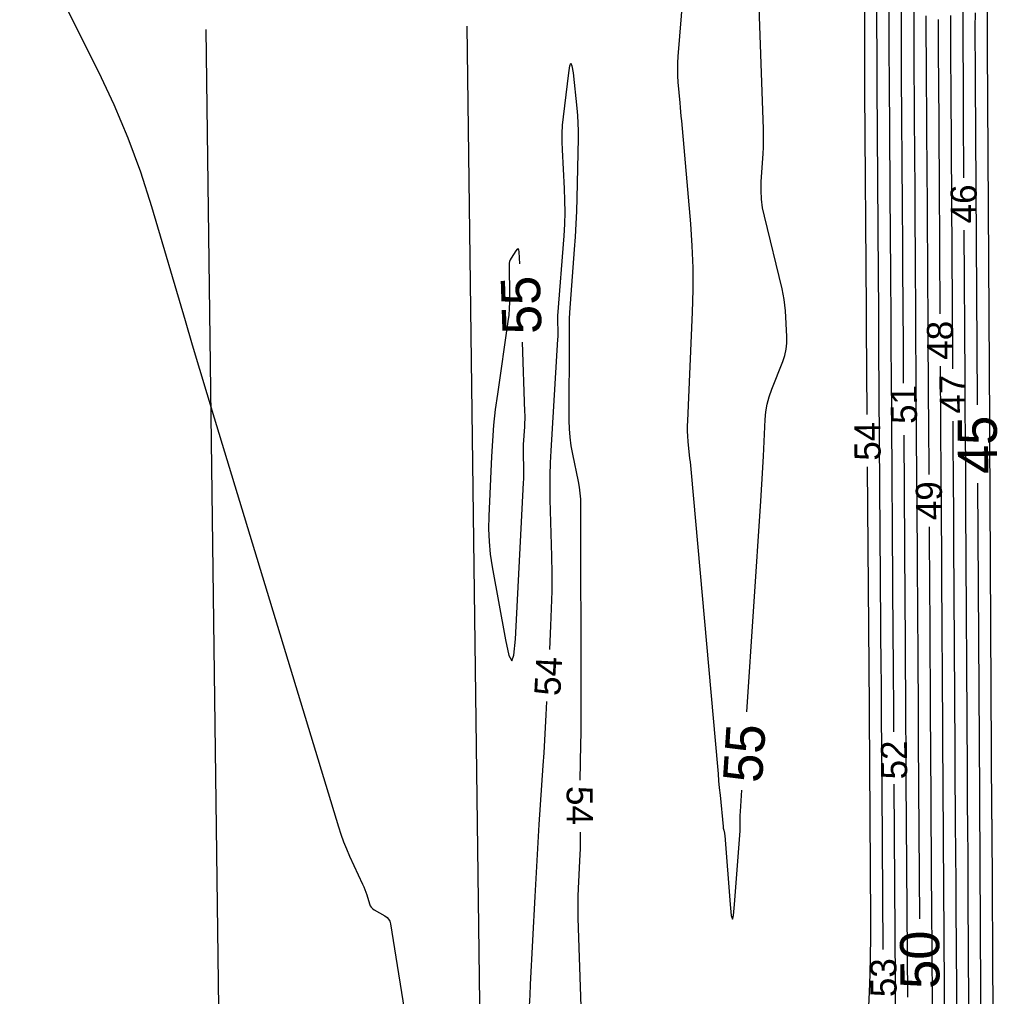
# Model space of a CAD drawing. Extents: x 2384780 to 2405861, y 547869 to 573706.
# Drawn here: x 2395649.3 to 2395724.2, y 554432 to 554506.8 of the extents above; entities that cross this region are included whole.
import ezdxf

# ---------------------------------------------------------------- set-up
doc = ezdxf.new("R2010")
doc.units = 0
for name, color, linetype in [('Old_Level_60', 7, 'Continuous'), ('Old_Level_61', 7, 'Continuous'), ('Prop Buffer Zone 1', 7, 'Continuous'), ('Prop Buffer Zone 2', 7, 'Continuous')]:
    doc.layers.add(name, color=color, linetype=linetype)

msp = doc.modelspace()

# ---------------------------------------------------------------- linework, layer by layer
at = {"layer": 'Old_Level_60'}
for points in [[(2395723.6095, 554536.62075), (2395723.605, 554535.825), (2395723.60475, 554535.7795), (2395723.6045, 554535.734), (2395723.604, 554535.6885), (2395723.60375, 554535.643), (2395723.60275, 554535.49425), (2395723.6025, 554535.4625), (2395723.60225, 554535.4305), (2395723.602, 554535.39875), (2395723.602, 554535.36675), (2395723.43575, 554506.3355), (2395723.435, 554506.2475), (2395723.4345, 554506.1595), (2395723.434, 554506.07175), (2395723.4335, 554505.98375), (2395723.4315, 554505.6965), (2395723.431, 554505.635), (2395723.431, 554505.5735), (2395723.431, 554505.512), (2395723.4315, 554505.45025)], [(2395649.3335, 554514.8525), (2395655.3685, 554502.77525), (2395656.55575, 554500.263), (2395657.629, 554497.706), (2395658.58825, 554495.104), (2395659.43375, 554492.457), (2395662.0095, 554483.737), (2395662.56325, 554481.869), (2395663.1205, 554480.002), (2395663.68125, 554478.13625), (2395664.24575, 554476.2715), (2395673.75375, 554444.958), (2395673.93825, 554444.38575), (2395674.14225, 554443.82075), (2395674.36575, 554443.263), (2395674.6085, 554442.71275), (2395675.6025, 554440.56025), (2395675.691, 554440.35975), (2395675.77275, 554440.15675), (2395675.8475, 554439.95125), (2395675.9155, 554439.743), (2395676.1265, 554439.0585), (2395676.18275, 554438.9205), (2395676.261, 554438.8005), (2395676.36125, 554438.698), (2395676.48375, 554438.61325), (2395677.31175, 554438.142), (2395677.471, 554438.0285), (2395677.594, 554437.89), (2395677.68075, 554437.726), (2395677.731, 554437.537), (2395680.4325, 554420.63375)], [(2395714.246, 554476.53575), (2395714.19775, 554483.3025), (2395714.197, 554483.431), (2395714.196, 554483.5595), (2395714.19525, 554483.68825), (2395714.1945, 554483.81675), (2395714.192, 554484.23675), (2395714.1915, 554484.327), (2395714.191, 554484.417), (2395714.1905, 554484.507), (2395714.18975, 554484.597), (2395714.071, 554501.28), (2395714.05675, 554503.94625), (2395714.052, 554506.61275), (2395714.05625, 554509.279)], [(2395715.46925, 554435.565), (2395715.352, 554451.934), (2395715.3485, 554452.41925), (2395715.34525, 554452.9045), (2395715.34225, 554453.3895), (2395715.3395, 554453.87475), (2395715.3305, 554455.4595), (2395715.3285, 554455.799), (2395715.3265, 554456.13875), (2395715.32425, 554456.47825), (2395715.32175, 554456.818), (2395715.14425, 554481.6735), (2395715.1405, 554482.22575), (2395715.13675, 554482.778), (2395715.1335, 554483.33025), (2395715.13025, 554483.8825), (2395715.12, 554485.68625), (2395715.11775, 554486.07275), (2395715.11525, 554486.45925), (2395715.11275, 554486.846), (2395715.11, 554487.2325), (2395715.00725, 554501.69175), (2395714.99425, 554504.10025), (2395714.98975, 554506.50875), (2395714.99375, 554508.91725)], [(2395716.28125, 554452.2205), (2395716.27625, 554453.022), (2395716.271, 554453.9415), (2395716.254, 554456.9455), (2395716.25025, 554457.58925), (2395716.24625, 554458.233), (2395716.242, 554458.87675), (2395716.2375, 554459.5205), (2395716.09075, 554480.04475), (2395716.084, 554481.0205), (2395716.0775, 554481.9965), (2395716.0715, 554482.97225), (2395716.06575, 554483.948), (2395716.04775, 554487.13575), (2395716.04375, 554487.81875), (2395716.0395, 554488.50175), (2395716.035, 554489.185), (2395716.03025, 554489.868), (2395715.94325, 554502.1035), (2395715.93175, 554504.25425), (2395715.92775, 554506.40475), (2395715.93125, 554508.5555)], [(2395717.03375, 554478.94275), (2395717.02775, 554479.8155), (2395717.0185, 554481.21475), (2395717.00975, 554482.61425), (2395717.0015, 554484.01375), (2395716.9755, 554488.585), (2395716.96975, 554489.56475), (2395716.96375, 554490.54425), (2395716.95725, 554491.52375), (2395716.9505, 554492.5035), (2395716.87925, 554502.51525), (2395716.86925, 554504.408), (2395716.86575, 554506.301), (2395716.86875, 554508.19375)], [(2395721.57075, 554508.598), (2395721.557, 554506.62625), (2395721.55475, 554506.20375), (2395721.554, 554505.78125), (2395721.55475, 554505.35875), (2395721.557, 554504.93625), (2395721.578, 554502.0105), (2395721.58225, 554501.3835), (2395721.58625, 554500.7565), (2395721.59025, 554500.12975), (2395721.594, 554499.50275), (2395721.6215, 554494.6485)], [(2395718.74025, 554507.057), (2395718.7385, 554506.093), (2395718.7405, 554505.129), (2395718.7455, 554504.165), (2395718.793, 554497.49), (2395718.803, 554496.0595), (2395718.8125, 554494.62925), (2395718.82125, 554493.19875), (2395718.82975, 554491.7685), (2395718.87775, 554483.28675), (2395718.88825, 554481.46925), (2395718.89975, 554479.65175), (2395718.91175, 554477.83425), (2395718.92425, 554476.01675), (2395718.9535, 554471.92575)], [(2395719.6785, 554506.7725), (2395719.677, 554505.989), (2395719.6785, 554505.20575), (2395719.68275, 554504.42225), (2395719.72125, 554498.99675), (2395719.7295, 554497.83425), (2395719.737, 554496.67175), (2395719.74425, 554495.509), (2395719.751, 554494.3465), (2395719.8085, 554484.229)], [(2395720.61975, 554507.09125), (2395720.6165, 554506.48825), (2395720.6155, 554505.88525), (2395720.61675, 554505.28225), (2395720.62, 554504.67925), (2395720.6495, 554500.50375), (2395720.65575, 554499.609), (2395720.66175, 554498.71425), (2395720.66725, 554497.81925), (2395720.6725, 554496.9245), (2395720.76325, 554480.90375), (2395720.7685, 554480.03075)], [(2395723.4315, 554505.45025), (2395723.43425, 554505.061), (2395723.435, 554504.95125), (2395723.43575, 554504.8415), (2395723.43625, 554504.73175), (2395723.437, 554504.622), (2395723.5995, 554475.9705), (2395723.6, 554475.857), (2395723.60075, 554475.74375), (2395723.6015, 554475.63025), (2395723.60225, 554475.517), (2395723.605, 554475.1465), (2395723.6055, 554475.067), (2395723.606, 554474.98775), (2395723.6065, 554474.90825), (2395723.607, 554474.829), (2395723.771, 554445.85025), (2395723.7715, 554445.7685), (2395723.772, 554445.68675), (2395723.7725, 554445.605), (2395723.773, 554445.52325), (2395723.775, 554445.256), (2395723.7755, 554445.19875), (2395723.77575, 554445.1415), (2395723.776, 554445.08425), (2395723.7765, 554445.027), (2395723.942, 554415.7235)], [(2395689.92675, 554458.544), (2395690.022, 554460.34825), (2395690.079, 554461.67975), (2395690.1095, 554463.01175), (2395690.113, 554464.344), (2395690.08975, 554465.67675), (2395689.97025, 554470.0305), (2395689.955, 554470.96325), (2395689.96075, 554471.89575), (2395689.98725, 554472.82775), (2395690.0345, 554473.7595), (2395690.564, 554482.29425), (2395690.57275, 554482.471), (2395690.57725, 554482.648), (2395690.57725, 554482.825), (2395690.57275, 554483.002), (2395690.55125, 554483.5805), (2395690.54825, 554483.7045), (2395690.549, 554483.82825), (2395690.553, 554483.952), (2395690.56075, 554484.07575), (2395691.02725, 554490.21225), (2395691.081, 554491.116), (2395691.10525, 554492.02), (2395691.0995, 554492.92425), (2395691.06425, 554493.829), (2395690.9, 554496.7845), (2395690.87875, 554497.4175), (2395690.885, 554498.0495), (2395690.919, 554498.68075), (2395690.98075, 554499.311), (2395691.386, 554502.69675), (2395691.47175, 554503.24075), (2395691.55475, 554503.4215), (2395691.6355, 554503.2395), (2395691.7135, 554502.6945), (2395691.999, 554499.99775), (2395692.05125, 554499.4195), (2395692.085, 554498.8405), (2395692.1005, 554498.26075), (2395692.09775, 554497.68025), (2395692.00375, 554493.09125), (2395691.97675, 554492.108), (2395691.93625, 554491.12575), (2395691.882, 554490.144), (2395691.81425, 554489.16275), (2395691.4485, 554484.3515), (2395691.437, 554484.1785), (2395691.42925, 554484.00525), (2395691.425, 554483.832), (2395691.424, 554483.65875), (2395691.427, 554483.09225), (2395691.4275, 554482.97075), (2395691.42775, 554482.84925), (2395691.42775, 554482.728), (2395691.4275, 554482.6065), (2395691.4025, 554476.08275), (2395691.417, 554475.43175), (2395691.466, 554474.784), (2395691.54925, 554474.13975), (2395691.6665, 554473.49925), (2395692.10625, 554471.412), (2395692.189, 554470.9635), (2395692.248, 554470.51275), (2395692.28375, 554470.05925), (2395692.29625, 554469.6035), (2395692.3175, 554454.84925), (2395692.31675, 554453.9555), (2395692.312, 554453.06175), (2395692.303, 554452.168), (2395692.29, 554451.27425), (2395692.244, 554448.54175)], [(2395721.64425, 554490.64875), (2395721.70875, 554479.25925), (2395721.7145, 554478.283), (2395721.7205, 554477.307), (2395721.727, 554476.33075), (2395721.73375, 554475.3545), (2395721.7565, 554472.16575), (2395721.76125, 554471.4825), (2395721.76575, 554470.799), (2395721.77, 554470.11575), (2395721.774, 554469.4325), (2395721.88825, 554449.22475), (2395721.894, 554448.25775), (2395721.9, 554447.2905), (2395721.90625, 554446.3235), (2395721.913, 554445.3565), (2395721.93575, 554442.1975), (2395721.9405, 554441.5205), (2395721.945, 554440.84375), (2395721.94925, 554440.16675), (2395721.953, 554439.48975), (2395722.06775, 554419.18825)], [(2395719.83175, 554480.229), (2395719.84025, 554478.87), (2395719.85225, 554477.031), (2395719.865, 554475.19225), (2395719.908, 554469.185), (2395719.917, 554467.89775), (2395719.9255, 554466.6105), (2395719.9335, 554465.323), (2395719.941, 554464.03575), (2395720.00575, 554452.59925), (2395720.0165, 554450.747), (2395720.028, 554448.8945), (2395720.04025, 554447.04225), (2395720.05325, 554445.19), (2395720.0965, 554439.139), (2395720.1055, 554437.8425), (2395720.11425, 554436.54575), (2395720.12225, 554435.24925), (2395720.12975, 554433.9525), (2395720.1935, 554422.653)], [(2395720.794, 554476.031), (2395720.7995, 554475.27325), (2395720.83225, 554470.67525), (2395720.839, 554469.69), (2395720.8455, 554468.70475), (2395720.85175, 554467.7195), (2395720.8575, 554466.734), (2395720.947, 554450.912), (2395720.95525, 554449.50225), (2395720.964, 554448.0925), (2395720.97325, 554446.683), (2395720.98325, 554445.27325), (2395721.01625, 554440.66825), (2395721.023, 554439.6815), (2395721.0295, 554438.69475), (2395721.03575, 554437.708), (2395721.0415, 554436.72125), (2395721.13075, 554420.92075)], [(2395717.3565, 554431.92775), (2395717.237, 554448.5925), (2395717.2275, 554449.9465), (2395717.21875, 554451.3005), (2395717.21025, 554452.6545), (2395717.20225, 554454.0085), (2395717.17725, 554458.43175), (2395717.17175, 554459.3795), (2395717.16575, 554460.3275), (2395717.15975, 554461.27525), (2395717.153, 554462.223), (2395717.06225, 554474.943)], [(2395714.113, 554425.85875), (2395714.4135, 554432.30375), (2395714.4685, 554433.68525), (2395714.50525, 554435.06675), (2395714.523, 554436.44875), (2395714.5225, 554437.83125), (2395714.4095, 554453.605), (2395714.409, 554453.65575), (2395714.40875, 554453.70625), (2395714.4085, 554453.757), (2395714.408, 554453.80775), (2395714.40725, 554453.9735), (2395714.407, 554454.009), (2395714.40675, 554454.0445), (2395714.4065, 554454.08), (2395714.40625, 554454.11525), (2395714.27475, 554472.536)], [(2395718.982, 554467.92575), (2395718.99375, 554466.24125), (2395719.00525, 554464.516), (2395719.016, 554462.791), (2395719.026, 554461.06575), (2395719.071, 554453.10725), (2395719.081, 554451.402), (2395719.0915, 554449.6965), (2395719.10275, 554447.99125), (2395719.11475, 554446.28575), (2395719.1745, 554437.9635), (2395719.18675, 554436.18025), (2395719.1985, 554434.397), (2395719.20975, 554432.6135), (2395719.22, 554430.83025)], [(2395688.38425, 554431.24675), (2395688.4285, 554432.06375), (2395688.471, 554432.88125), (2395688.81125, 554439.6115), (2395688.88375, 554440.995), (2395688.96175, 554442.3785), (2395689.045, 554443.76175), (2395689.1335, 554445.1445), (2395689.4315, 554449.661), (2395689.49375, 554450.629), (2395689.553, 554451.59725), (2395689.609, 554452.5655), (2395689.66175, 554453.534), (2395689.7155, 554454.5495)], [(2395716.44575, 554429.15475), (2395716.30925, 554448.2205)], [(2395692.25775, 554444.54225), (2395692.26075, 554444.3435), (2395692.26325, 554443.9765), (2395692.26, 554443.60975), (2395692.251, 554443.243), (2395692.2365, 554442.8765), (2395692.109, 554440.2255), (2395692.0875, 554439.6575), (2395692.07775, 554439.08925), (2395692.0795, 554438.521), (2395692.093, 554437.95275), (2395692.5015, 554425.9375)]]:
    msp.add_lwpolyline(points, dxfattribs=at)
at = {"layer": 'Old_Level_61'}
for points in [[(2395705.035, 554453.7545), (2395706.096, 554469.89625), (2395706.15075, 554470.7545), (2395706.20225, 554471.61275), (2395706.2505, 554472.4715), (2395706.2955, 554473.33025), (2395706.437, 554476.136), (2395706.49075, 554476.73225), (2395706.592, 554477.31825), (2395706.74025, 554477.894), (2395706.936, 554478.45975), (2395707.77075, 554480.59525), (2395707.92425, 554481.057), (2395708.0265, 554481.527), (2395708.07775, 554482.00525), (2395708.07775, 554482.492), (2395707.975, 554484.4795), (2395707.943, 554484.904), (2395707.89125, 554485.3255), (2395707.81925, 554485.74425), (2395707.7275, 554486.15975), (2395706.36475, 554491.70575), (2395706.2305, 554492.356), (2395706.14675, 554493.01075), (2395706.113, 554493.67), (2395706.1295, 554494.33375), (2395706.2655, 554496.509), (2395706.289, 554496.97525), (2395706.301, 554497.44175), (2395706.3015, 554497.90825), (2395706.29075, 554498.375), (2395705.449, 554522.08425)], [(2395701.04575, 554519.8325), (2395699.74625, 554503.94075), (2395699.7165, 554503.45225), (2395699.70775, 554502.9635), (2395699.7195, 554502.475), (2395699.752, 554501.98675), (2395699.892, 554500.39125), (2395699.922, 554500.04925), (2395699.952, 554499.70725), (2395699.982, 554499.3655), (2395700.012, 554499.0235), (2395700.7035, 554491.1395), (2395700.8235, 554489.4495), (2395700.8875, 554487.75825), (2395700.89525, 554486.066), (2395700.847, 554484.37225), (2395700.47175, 554476.05375), (2395700.461, 554475.6565), (2395700.46475, 554475.2595), (2395700.48275, 554474.863), (2395700.5155, 554474.467), (2395700.64525, 554473.17375), (2395700.67275, 554472.89675), (2395700.6995, 554472.6195), (2395700.7255, 554472.34225), (2395700.75075, 554472.06475), (2395702.7675, 554449.5695), (2395702.81675, 554449.025), (2395702.86725, 554448.4805), (2395702.9185, 554447.936), (2395702.97125, 554447.39175), (2395703.20475, 554444.9945), (2395703.213, 554444.9235), (2395703.22325, 554444.85275), (2395703.23625, 554444.7825), (2395703.25125, 554444.7125), (2395703.3045, 554444.48475), (2395703.315, 554444.43575), (2395703.32375, 554444.3865), (2395703.33025, 554444.337), (2395703.33525, 554444.28725), (2395703.7425, 554439.00825), (2395703.82925, 554438.16), (2395703.91525, 554437.87725), (2395704.0005, 554438.16025), (2395704.08475, 554439.00875), (2395704.5035, 554444.658), (2395704.513, 554444.80475), (2395704.5195, 554444.95125), (2395704.52325, 554445.098), (2395704.524, 554445.245), (2395704.52175, 554445.72475), (2395704.522, 554445.8275), (2395704.52425, 554445.93025), (2395704.52825, 554446.033), (2395704.53425, 554446.13575), (2395704.6415, 554447.7675)], [(2395717.803, 554507.453), (2395717.801, 554506.197), (2395717.80325, 554504.941), (2395717.81, 554503.68475), (2395717.86525, 554495.91625), (2395717.87675, 554494.2515), (2395717.88775, 554492.58675), (2395717.898, 554490.922), (2395717.90775, 554489.25725), (2395717.94275, 554483.0805), (2395717.9505, 554481.75675), (2395717.95875, 554480.43325), (2395717.9675, 554479.10975), (2395717.97675, 554477.786), (2395718.061, 554465.99875), (2395718.0735, 554464.21025), (2395718.08525, 554462.42175), (2395718.09625, 554460.63325), (2395718.10675, 554458.84475), (2395718.13975, 554453.00225), (2395718.147, 554451.7505), (2395718.155, 554450.4985), (2395718.16325, 554449.2465), (2395718.172, 554447.99475), (2395718.24425, 554437.9115)], [(2395722.502, 554507.291), (2395722.49425, 554506.1615), (2395722.493, 554505.9195), (2395722.4925, 554505.67725), (2395722.493, 554505.43525), (2395722.49425, 554505.19325), (2395722.50625, 554503.51725), (2395722.50875, 554503.15825), (2395722.511, 554502.799), (2395722.51325, 554502.44), (2395722.51525, 554502.08075), (2395722.654, 554477.615), (2395722.656, 554477.27225)], [(2395687.635, 554488.0685), (2395687.584, 554488.989), (2395687.56, 554489.1465), (2395687.51075, 554489.21), (2395687.436, 554489.17975), (2395687.33625, 554489.05575), (2395686.969, 554488.49775), (2395686.90025, 554488.37525), (2395686.852, 554488.24675), (2395686.824, 554488.1125), (2395686.81625, 554487.97225), (2395686.8545, 554485.63625), (2395686.8525, 554485.1365), (2395686.83075, 554484.63775), (2395686.789, 554484.1405), (2395686.72725, 554483.6445), (2395685.923, 554478.098), (2395685.7655, 554476.90825), (2395685.63775, 554475.7155), (2395685.53925, 554474.52), (2395685.4705, 554473.32175), (2395685.26525, 554468.7575), (2395685.2485, 554467.7815), (2395685.2865, 554466.809), (2395685.37925, 554465.84025), (2395685.5265, 554464.875)], [(2395685.5265, 554464.875), (2395686.54125, 554459.278), (2395686.80775, 554458.072), (2395687.023, 554457.678), (2395687.1865, 554458.096), (2395687.29875, 554459.326), (2395687.93225, 554471.304), (2395687.94475, 554471.5945), (2395687.9515, 554471.88525), (2395687.95225, 554472.17625), (2395687.947, 554472.467), (2395687.921, 554473.4175), (2395687.91775, 554473.621), (2395687.919, 554473.8245), (2395687.92475, 554474.028), (2395687.935, 554474.2315), (2395688.01925, 554475.58975), (2395688.03375, 554475.88075), (2395688.041, 554476.172), (2395688.041, 554476.46325), (2395688.03375, 554476.7545), (2395687.83475, 554482.0755)], [(2395722.69525, 554471.2725), (2395722.82975, 554447.5375), (2395722.83275, 554447.013), (2395722.836, 554446.48875), (2395722.8395, 554445.96425), (2395722.843, 554445.43975), (2395722.8555, 554443.72675), (2395722.858, 554443.35975), (2395722.86025, 554442.9925), (2395722.86275, 554442.6255), (2395722.86475, 554442.2585), (2395723.00475, 554417.45575)]]:
    msp.add_lwpolyline(points, dxfattribs=at)
at = {"layer": 'Prop Buffer Zone 1'}
msp.add_lwpolyline([(2395686.01625, 554321.188), (2395683.6165, 554506.27)], dxfattribs=at)
at = {"layer": 'Prop Buffer Zone 2'}
msp.add_lwpolyline([(2395665.9955, 554322.678), (2395663.61825, 554506.01075)], dxfattribs=at)

# ---------------------------------------------------------------- texts
at = {"layer": 'Old_Level_60'}
for s, rotation, p in [('46', 90.3248083, (2395722.64125, 554491.174)), ('48', 90.3334611, (2395720.8285, 554480.731)), ('47', 90.3679333, (2395721.79, 554476.60425)), ('51', 90.4078417, (2395718.056, 554475.81625)), ('54', 90.4092333, (2395715.2715, 554472.9995)), ('49', 90.409125, (2395719.97825, 554468.45275)), ('54', 86.9726222, (2395690.738, 554454.9525)), ('52', 90.3992222, (2395717.30625, 554448.59775)), ('54', 270.1976667, (2395691.22475, 554448.082)), ('53', 90.410775, (2395716.4955, 554431.92675))]:
    msp.add_text(s, height=2, rotation=rotation, dxfattribs=at).set_placement(p)
at = {"layer": 'Old_Level_61'}
for s, rotation, p in [('55', 91.9098417, (2395689.315, 554482.72725)), ('45', 90.3751389, (2395724.1915, 554471.97925)), ('55', 86.2392889, (2395706.17775, 554448.27025)), ('50', 90.394975, (2395719.78175, 554432.56))]:
    msp.add_text(s, height=3, rotation=rotation, dxfattribs=at).set_placement(p)

doc.saveas('drawing.dxf')
